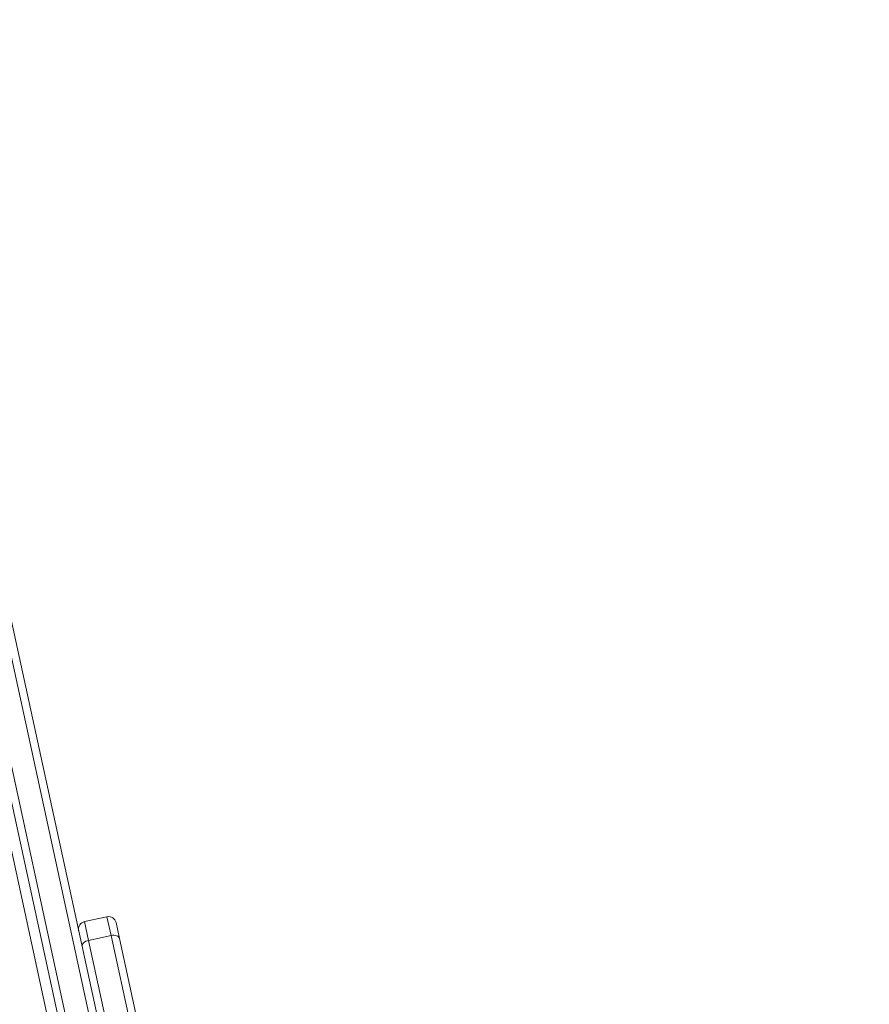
# Model space of a CAD drawing. Header units: inches. Extents: x -433 to 341, y -109 to 237.
# Tile 334 of 335: x 91.843 to 92.175, y 21.103 to 21.488. Entities that reach past the tile are written whole.
import ezdxf

# ---------------------------------------------------------------- set-up
doc = ezdxf.new("R2010")
doc.units = ezdxf.units.IN
doc.header["$MEASUREMENT"] = 0
doc.layers.add('1_projektowane', color=7, linetype='Continuous', lineweight=5)
doc.layers.add('urzadzenie', color=7, linetype='Continuous', lineweight=5)

# ---------------------------------------------------------------- blocks, each defined once
blk = doc.blocks.new('ddddd')
at = {"layer": 'urzadzenie', "color": 7, "linetype": 'Continuous'}
for p, q in [((72.87429, -7.25686), (72.88072, -7.25686)), ((72.88072, -7.25686), (73.01638, -7.25686)), ((72.87129, -7.25986), (72.87129, -7.26886)), ((72.87879, -7.25986), (72.87129, -7.25986)), ((73.01445, -7.25986), (72.87879, -7.25986)), ((72.87879, -7.25986), (72.87879, -7.26886)), ((72.87129, -7.26886), (72.87879, -7.26886)), ((72.87879, -7.26886), (73.01445, -7.26886)), ((72.5109, -7.27186), (72.95525, -7.27186)), ((72.95332, -7.27486), (72.50897, -7.27486)), ((72.50897, -7.28386), (72.95332, -7.28386)), ((72.95525, -7.28686), (72.5109, -7.28686)), ((74.41753, -7.29086), (72.78736, -7.29086))]:
    blk.add_line(p, q, dxfattribs=at)
at = {"layer": 'urzadzenie', "color": 7, "linetype": 'Continuous', "flags": 128}
for points in [[(72.88072, -7.25686), (72.88034, -7.25692), (72.87998, -7.25709), (72.87964, -7.25737), (72.87935, -7.25774), (72.87911, -7.2582), (72.87893, -7.25872), (72.87882, -7.25928), (72.87879, -7.25986)], [(72.87879, -7.26886), (72.87882, -7.26945), (72.87893, -7.27001), (72.87911, -7.27053), (72.87935, -7.27099), (72.87964, -7.27136), (72.87998, -7.27164), (72.88034, -7.27181), (72.88072, -7.27186)]]:
    blk.add_lwpolyline(points, dxfattribs=at)
at = {"layer": 'urzadzenie', "color": 7, "linetype": 'Continuous'}
for centre, start, end in [((72.87429, -7.25986), 90, 180), ((72.87429, -7.26886), 180, 270)]:
    blk.add_arc(centre, 0.003, start, end, dxfattribs=at)

msp = doc.modelspace()

# ---------------------------------------------------------------- block references
at = {"layer": '1_projektowane', "rotation": 282.26876524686}
msp.add_blockref('ddddd', (83.48573, 93.88711), dxfattribs=at)

doc.saveas('drawing.dxf')
